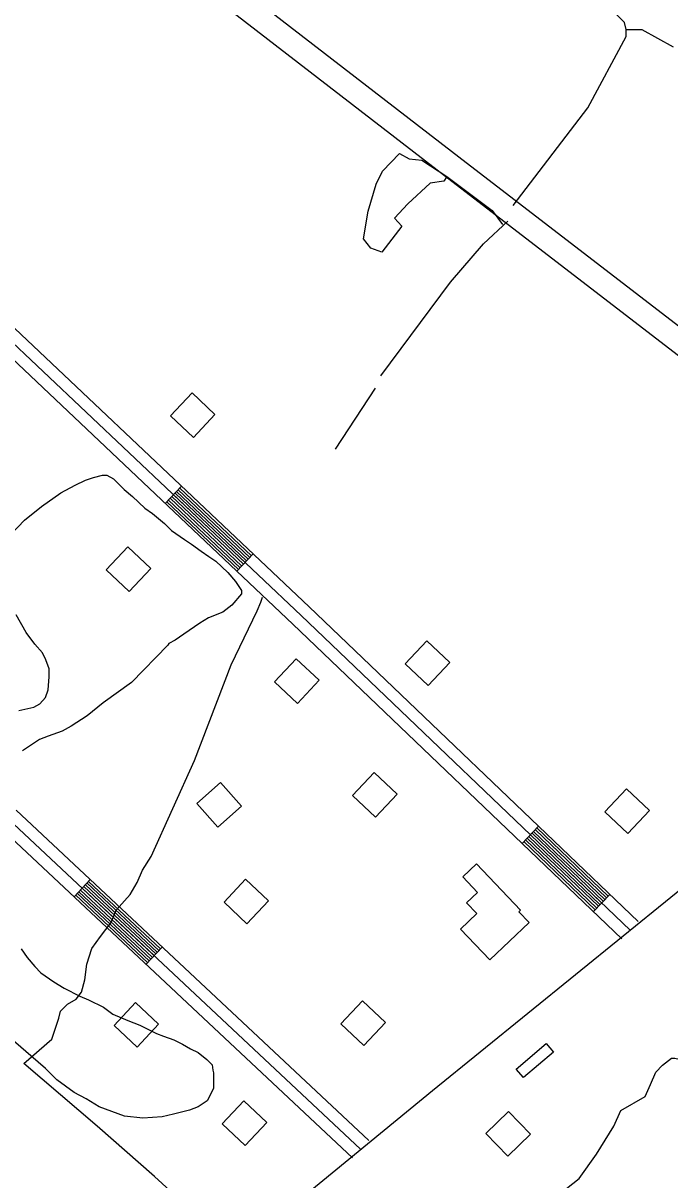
# Model space of a CAD drawing. Extents: x 3263578 to 3301413, y 764927 to 798602.
# Drawn here: x 3273151 to 3273971, y 778038 to 779505 of the extents above; entities that cross this region are included whole.
import ezdxf

# ---------------------------------------------------------------- set-up
doc = ezdxf.new("R2010")
doc.units = 0
for name, color, linetype in [('V-BLDG-OTLN', 7, 'Continuous'), ('V-ROAD-CNTR', 7, 'Continuous'), ('V-SITE-VEGE', 7, 'Continuous'), ('V-TOPO-SHOR', 7, 'Continuous')]:
    doc.layers.add(name, color=color, linetype=linetype)

msp = doc.modelspace()

# ---------------------------------------------------------------- linework, layer by layer
at = {"layer": 'V-BLDG-OTLN'}
for points in [[(3273337.5, 779006.9), (3273366.6, 778979.5), (3273394, 779008.6), (3273364.9, 779036.1)], [(3273312.6, 778813.5), (3273283.4, 778840.9), (3273256, 778811.7), (3273285.2, 778784.3)], [(3273635.1, 778692.6), (3273664.2, 778665.1), (3273691.7, 778694.3), (3273662.6, 778721.7)], [(3273526.1, 778671.7), (3273496.9, 778699), (3273469.5, 778669.8), (3273498.7, 778642.4)], [(3273625.1, 778527.4), (3273595.9, 778554.7), (3273568.5, 778525.5), (3273597.8, 778498.2)], [(3273371.2, 778515.5), (3273397.7, 778485.6), (3273427.6, 778512.2), (3273401.1, 778542.1)], [(3273888.3, 778504.8), (3273917.4, 778477.3), (3273944.9, 778506.5), (3273915.8, 778533.9)], [(3273742.5, 778317.2), (3273705.5, 778356.2), (3273726.1, 778375.8), (3273713, 778389.6), (3273726.9, 778402.7), (3273708.3, 778422.3), (3273725.7, 778438.8), (3273781.4, 778380.1), (3273779.4, 778378.2), (3273792.4, 778364.6)], [(3273405.5, 778390.3), (3273434.6, 778362.8), (3273462, 778391.9), (3273432.9, 778419.4)], [(3273322.5, 778235.7), (3273293.3, 778263.1), (3273266, 778233.8), (3273295.2, 778206.5)], [(3273553.8, 778235.9), (3273582.9, 778208.5), (3273610.3, 778237.6), (3273581.2, 778265)], [(3273776, 778178.5), (3273814.2, 778210.9), (3273823.2, 778200.2), (3273785.1, 778167.8)], [(3273459.8, 778111), (3273430.6, 778138.3), (3273403.3, 778109.1), (3273432.5, 778081.7)], [(3273766.4, 778124.8), (3273737.7, 778097), (3273765.5, 778068.2), (3273794.2, 778096)]]:
    msp.add_lwpolyline(points, close=True, dxfattribs=at)
at = {"layer": 'V-ROAD-CNTR'}
for p, q in [((3273331, 778895.8), (3273351.6, 778917.6)), ((3273421.9, 778810), (3273442.5, 778831.8)), ((3273783.6, 778464.9), (3273804.3, 778486.6)), ((3273235.9, 778418.9), (3273215.4, 778397)), ((3273874, 778378.6), (3273894.7, 778400.2)), ((3273327.1, 778333.4), (3273306.6, 778311.5))]:
    msp.add_line(p, q, dxfattribs=at)
for points in [[(3270357.8, 781908.5), (3271113.9, 781327.7), (3271681.1, 780891.3), (3272077.6, 780578.9), (3272162.9, 780517.5), (3272756.3, 780063.3), (3273303.3, 779644.2), (3273718.2, 779324.1), (3274033, 779081.7), (3274353.1, 778835.7), (3274383.3, 778810.7), (3274396.1, 778792.6), (3274416.9, 778762.8)], [(3270339.5, 781884.7), (3271095.6, 781303.9), (3271662.6, 780867.6), (3272059.6, 780554.9), (3272145, 780493.5), (3272738.1, 780039.5), (3273285, 779620.5), (3273699.9, 779300.3), (3274014.8, 779057.9), (3274334.4, 778812.2), (3274361.1, 778790.1), (3274371.6, 778775.4), (3274392.3, 778745.7)], [(3273930.8, 778365.7), (3273513.6, 778764.6), (3273023.1, 779227.9)], [(3273920.5, 778354.9), (3273503.2, 778753.8), (3273012.1, 779217.7)], [(3273910.1, 778344), (3273492.9, 778742.9), (3273001.1, 779207.5)], [(3272663, 778931.3), (3273131.8, 778495.8), (3273578.7, 778077)], [(3273432.2, 778820.9), (3273341.3, 778906.7)], [(3273434.2, 778823.1), (3273343.4, 778908.9)], [(3273436.3, 778825.2), (3273345.4, 778911.1)], [(3273438.4, 778827.4), (3273347.5, 778913.3)], [(3273440.4, 778829.6), (3273349.5, 778915.4)], [(3273423.9, 778812.2), (3273333.1, 778898)], [(3273426, 778814.3), (3273335.1, 778900.2)], [(3273428.1, 778816.5), (3273337.2, 778902.4)], [(3273430.1, 778818.7), (3273339.2, 778904.5)], [(3272727.6, 777378.3), (3272931.6, 777546.1), (3273669.8, 778151.7), (3274032.5, 778445.6), (3274277.5, 778649.5)], [(3273142, 778506.8), (3273589, 778088)], [(3273121.5, 778484.9), (3273568.5, 778066.1)], [(3273888.5, 778393.7), (3273798.1, 778480.1)], [(3273890.5, 778395.9), (3273800.2, 778482.3)], [(3273892.6, 778398.1), (3273802.3, 778484.5)], [(3273876, 778380.7), (3273785.7, 778467.1)], [(3273878.1, 778382.9), (3273787.8, 778469.3)], [(3273880.2, 778385.1), (3273789.8, 778471.4)], [(3273882.3, 778387.2), (3273791.9, 778473.6)], [(3273884.3, 778389.4), (3273794, 778475.8)], [(3273886.4, 778391.6), (3273796.1, 778478)], [(3273225.6, 778407.9), (3273316.8, 778322.5)], [(3273227.7, 778410.1), (3273318.9, 778324.7)], [(3273229.7, 778412.3), (3273320.9, 778326.8)], [(3273231.8, 778414.5), (3273323, 778329)], [(3273233.8, 778416.7), (3273325, 778331.2)], [(3273217.4, 778399.2), (3273308.6, 778313.7)], [(3273219.5, 778401.4), (3273310.7, 778315.9)], [(3273221.5, 778403.6), (3273312.7, 778318.1)], [(3273223.6, 778405.7), (3273314.8, 778320.3)]]:
    msp.add_lwpolyline(points, dxfattribs=at)
at = {"layer": 'V-SITE-VEGE'}
for points in [[(3273135.5, 778857), (3273152.5, 778874.5), (3273173.9, 778891.9), (3273198.6, 778909.3), (3273216.5, 778919), (3273230, 778925.5), (3273240, 778928.6), (3273251.2, 778931.8), (3273256.7, 778931.7), (3273265.5, 778927.1), (3273278.7, 778913.6), (3273289.6, 778904.5), (3273304.9, 778889.8), (3273314.8, 778883), (3273330.2, 778870.5), (3273338.9, 778861.5), (3273355.4, 778850.1), (3273364.2, 778844.4), (3273376.3, 778835.3), (3273386.2, 778828.5), (3273395, 778822.8), (3273410.3, 778808.1), (3273420.1, 778796.8), (3273427.7, 778785.6), (3273427.6, 778781.2), (3273415.2, 778766.9), (3273403.9, 778758.2), (3273386, 778750.7), (3273374.8, 778744.2), (3273354.6, 778730.1), (3273343.4, 778722.5), (3273335.5, 778718.2), (3273334.4, 778716), (3273288.1, 778669), (3273252.1, 778642.9), (3273231.8, 778626.5), (3273211.6, 778613.5), (3273200.4, 778607), (3273182.5, 778600.6), (3273171.3, 778596.4), (3273150, 778582.3)], [(3273145.3, 778633.5), (3273164.2, 778637.6), (3273172.1, 778641.9), (3273178.9, 778649.6), (3273182.4, 778659.5), (3273183.7, 778676.2), (3273183.9, 778686.2), (3273179.6, 778697.4), (3273175.3, 778706.3), (3273165.5, 778717.6), (3273154.6, 778732.2), (3273141.7, 778754.6)], [(3273148.2, 778331.2), (3273155.8, 778320), (3273165.6, 778308.7), (3273173.3, 778300.8), (3273189.7, 778289.4), (3273202.9, 778281.4), (3273222.8, 778271.1), (3273233.8, 778266.5), (3273252.6, 778257.3), (3273264.6, 778248.2), (3273283.4, 778240.1), (3273298.9, 778234.3), (3273319.8, 778224), (3273328.6, 778220.5), (3273341.9, 778215.8), (3273352.9, 778210.1), (3273362.8, 778204.4), (3273372.8, 778199.8), (3273383.7, 778190.7), (3273390.3, 778184), (3273391.3, 778177.3), (3273392.3, 778173.9), (3273392, 778153.9), (3273384, 778138.5), (3273372.8, 778130.9), (3273361.6, 778126.6), (3273341.5, 778121.4), (3273327, 778118.3), (3273302.5, 778116.5), (3273279.2, 778119.1), (3273247.2, 778130.7), (3273230.7, 778141), (3273215.3, 778149), (3273193.3, 778164.9), (3273179.1, 778179.6), (3273138.5, 778214.7)]]:
    msp.add_lwpolyline(points, dxfattribs=at)
at = {"layer": 'V-TOPO-SHOR'}
msp.add_line((3273546.9, 778964.8), (3273597.7, 779042), dxfattribs=at)
for points in [[(3273772, 779273.7), (3273867, 779397.3), (3273915.5, 779487.8), (3273915.5, 779496.6), (3273913.3, 779505.5), (3273902.3, 779516.5), (3273889, 779525.3), (3273869.2, 779536.4), (3273844.9, 779551.8), (3273829.5, 779567.3), (3273814, 779580.5), (3273803, 779589.3), (3273778.7, 779600.4), (3273750, 779611.4), (3273734.6, 779624.6), (3273721.3, 779642.3), (3273688.2, 779662.2), (3273661.7, 779679.8), (3273633.1, 779708.5), (3273571.3, 779757.1), (3273498.4, 779818.9)], [(3273915.5, 779496.6), (3273935.4, 779496.6), (3273975.1, 779474.6)], [(3273606.3, 779317), (3273627.9, 779339.5), (3273640.2, 779332.7), (3273656.4, 779331.1), (3273688.2, 779310.3), (3273684.1, 779304.6), (3273666.9, 779301.9), (3273638.8, 779275.7), (3273621.6, 779257.4), (3273630.9, 779247.3), (3273605.6, 779214.3), (3273591.5, 779219.4), (3273582.5, 779231.2), (3273588.4, 779266.5), (3273598.3, 779300.5), (3273606.3, 779317)], [(3273688.2, 779310.3), (3273745.6, 779267.1), (3273758.8, 779249.5)], [(3273604.3, 779057.5), (3273692.6, 779176.6), (3273734.5, 779225.2), (3273765.4, 779253.9)], [(3273151.8, 778185.8), (3273187.1, 778216.7), (3273196, 778243.2), (3273198.2, 778252), (3273207, 778260.8), (3273218, 778267.5), (3273224.7, 778276.3), (3273229.1, 778291.7), (3273231.3, 778311.6), (3273237.9, 778331.5), (3273248.9, 778346.9), (3273262.2, 778364.6), (3273268.8, 778380), (3273286.5, 778399.9), (3273295.3, 778415.3), (3273301.9, 778430.8), (3273312.9, 778448.4), (3273368.1, 778569.8), (3273414.5, 778691.2), (3273447.6, 778759.6), (3273452, 778770.6), (3273454.2, 778777.2)], [(3273811.7, 778004.8), (3273855.8, 778040.1), (3273877.9, 778071), (3273899.9, 778106.3), (3273908.8, 778126.2), (3273939.7, 778143.8), (3273946.3, 778159.3), (3273952.9, 778174.7), (3273961.7, 778183.5), (3273972.8, 778192.4), (3273977.2, 778192.4), (3273988.2, 778190.1), (3274001.5, 778185.7), (3274019.1, 778179.1)], [(3273394.6, 777971.7), (3273317.3, 778042.3), (3273244.5, 778106.3), (3273151.8, 778185.8)]]:
    msp.add_lwpolyline(points, dxfattribs=at)

doc.saveas('drawing.dxf')
